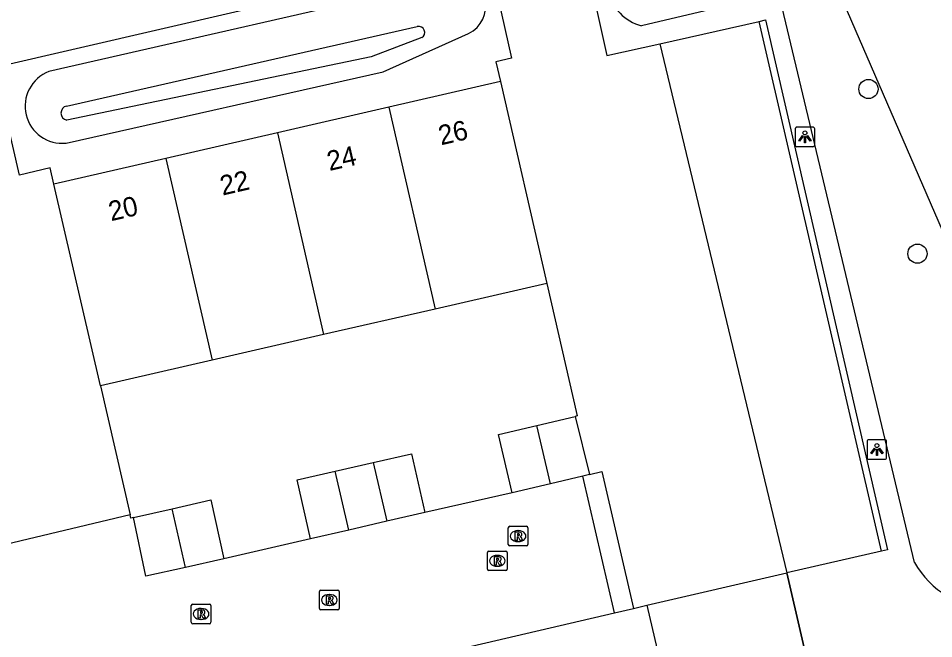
# Model space of a CAD drawing. Extents: x 156414 to 157775, y 382335 to 383765.
# Drawn here: x 157276.22 to 157322.91, y 383180.07 to 383211.7 of the extents above; entities that cross this region are included whole.
import ezdxf

# ---------------------------------------------------------------- set-up
doc = ezdxf.new("R2010")
doc.units = 0
for name, color, linetype in [('IMGEO_Boom', 7, 'Continuous'), ('IMGEO_Grasland_agrarisch', 7, 'Continuous'), ('IMGEO_Groenvoorziening', 7, 'Continuous'), ('IMGEO_Lichtpunt', 7, 'Continuous'), ('IMGEO_Muur', 7, 'Continuous'), ('IMGEO_Pand', 7, 'Continuous'), ('IMGEO_Pand_nummerreeks', 7, 'Continuous'), ('IMGEO_Parkeervlak_halfverhard', 7, 'Continuous'), ('IMGEO_Rijbaan_lokaal_gesloten', 7, 'Continuous'), ('IMGEO_Rijbaan_lokaal_halfverhard', 7, 'Continuous'), ('IMGEO_Rioolput', 7, 'Continuous'), ('IMGEO_Voetpad_gesloten', 7, 'Continuous'), ('IMGEO_Voetpad_onverhard', 7, 'Continuous')]:
    doc.layers.add(name, color=color, linetype=linetype)

msp = doc.modelspace()

# ---------------------------------------------------------------- linework, layer by layer
at = {"layer": 'IMGEO_Boom'}
for centre in [(157319.581, 383208.092), (157322.08, 383199.698)]:
    msp.add_circle(centre, 0.489, dxfattribs=at)
at = {"layer": 'IMGEO_Grasland_agrarisch'}
for points in [[(157321.93, 383183.961), (157315.015, 383212.976), (157308.013, 383211.321)], [(157315.424, 383183.42), (157319.27, 383166.745)]]:
    msp.add_lwpolyline(points, dxfattribs=at)
for centre, radius, start, end in [((157308.588, 383213.588), 2.338, 129.7629, 255.7749), ((157325.94, 383186.185), 4.585, 209.0168, 269.8306)]:
    msp.add_arc(centre, radius, start, end, dxfattribs=at)
at = {"layer": 'IMGEO_Groenvoorziening'}
for points in [[(157298.36, 383213.696), (157277.784, 383208.982)], [(157317.879, 383213.486), (157325.18, 383196.657)], [(157278.688, 383207.224), (157296.567, 383211.272)], [(157278.664, 383205.34), (157294.83, 383208.967), (157299.178, 383210.93)], [(157296.799, 383210.712), (157294.216, 383209.741), (157278.693, 383206.504)]]:
    msp.add_lwpolyline(points, dxfattribs=at)
for centre, radius, start, end in [((157298.599, 383212.263), 1.453, 293.4747, 99.4748), ((157296.649, 383210.978), 0.305, 299.4437, 105.5634), ((157278.459, 383207.218), 1.889, 110.9345, 276.233), ((157278.764, 383206.865), 0.367, 101.9851, 258.8107)]:
    msp.add_arc(centre, radius, start, end, dxfattribs=at)
at = {"layer": 'IMGEO_Lichtpunt'}
for p, q in [((157316.745, 383206.15), (157315.937, 383206.15)), ((157316.745, 383206.15), (157315.937, 383206.15)), ((157315.843, 383206.055), (157315.843, 383205.248)), ((157315.843, 383206.055), (157315.843, 383205.248)), ((157316.839, 383205.248), (157316.839, 383206.055)), ((157316.839, 383205.248), (157316.839, 383206.055)), ((157315.937, 383205.154), (157316.745, 383205.154)), ((157315.937, 383205.154), (157316.745, 383205.154)), ((157319.514, 383190.118), (157319.514, 383189.311)), ((157319.514, 383190.118), (157319.514, 383189.311)), ((157320.416, 383190.213), (157319.608, 383190.213)), ((157320.416, 383190.213), (157319.608, 383190.213)), ((157320.51, 383189.311), (157320.51, 383190.118)), ((157320.51, 383189.311), (157320.51, 383190.118)), ((157319.608, 383189.217), (157320.416, 383189.217)), ((157319.608, 383189.217), (157320.416, 383189.217))]:
    msp.add_line(p, q, dxfattribs=at)
for points in [[(157316.217, 383205.719), (157316.256, 383205.691), (157316.068, 383205.429), (157316.03, 383205.456), (157316.217, 383205.719)], [(157316.319, 383205.671), (157316.366, 383205.671), (157316.366, 383205.349), (157316.319, 383205.349), (157316.319, 383205.671)], [(157316.429, 383205.691), (157316.467, 383205.718), (157316.654, 383205.456), (157316.615, 383205.428), (157316.429, 383205.691)], [(157319.888, 383189.782), (157319.927, 383189.754), (157319.739, 383189.492), (157319.701, 383189.519), (157319.888, 383189.782)], [(157319.99, 383189.734), (157320.037, 383189.734), (157320.037, 383189.412), (157319.99, 383189.412), (157319.99, 383189.734)], [(157320.1, 383189.754), (157320.138, 383189.781), (157320.325, 383189.519), (157320.286, 383189.491), (157320.1, 383189.754)]]:
    msp.add_lwpolyline(points, dxfattribs=at)
for centre in [(157316.342, 383205.853), (157320.013, 383189.916)]:
    msp.add_circle(centre, 0.0994, dxfattribs=at)
for centre, start, end in [((157315.937, 383206.055), 90, 180), ((157315.937, 383206.055), 90, 180), ((157316.745, 383206.055), 0, 90), ((157316.745, 383206.055), 0, 90), ((157315.937, 383205.248), 180, 270), ((157315.937, 383205.248), 180, 270), ((157316.745, 383205.248), 270, 0), ((157316.745, 383205.248), 270, 360), ((157319.608, 383190.118), 90, 180), ((157319.608, 383190.118), 90, 180), ((157320.416, 383190.118), 0, 90), ((157320.416, 383190.118), 0, 90), ((157319.608, 383189.311), 180, 270), ((157319.608, 383189.311), 180, 270), ((157320.416, 383189.311), 270, 0), ((157320.416, 383189.311), 270, 360)]:
    msp.add_arc(centre, 0.0946, start, end, dxfattribs=at)
at = {"layer": 'IMGEO_Muur'}
msp.add_lwpolyline([(157319.27, 383166.745), (157315.424, 383183.42)], dxfattribs=at)
at = {"layer": 'IMGEO_Pand'}
for points in [[(157300.809, 383208.481), (157295.127, 383207.175)], [(157300.809, 383208.481), (157303.179, 383198.177)], [(157295.127, 383207.175), (157289.437, 383205.866)], [(157295.127, 383207.175), (157297.487, 383196.873)], [(157289.437, 383205.866), (157283.746, 383204.557)], [(157289.437, 383205.866), (157291.795, 383195.57)], [(157283.746, 383204.557), (157278.042, 383203.246)], [(157283.746, 383204.557), (157286.103, 383194.266)], [(157280.411, 383192.962), (157278.042, 383203.246)], [(157303.179, 383198.177), (157297.487, 383196.873)], [(157297.487, 383196.873), (157291.795, 383195.57)], [(157291.795, 383195.57), (157286.103, 383194.266)], [(157286.103, 383194.266), (157280.411, 383192.962)], [(157302.672, 383190.943), (157304.63, 383191.403)], [(157304.63, 383191.403), (157305.357, 383188.439)], [(157301.403, 383187.503), (157300.713, 383190.482), (157302.672, 383190.943)], [(157303.371, 383187.969), (157302.672, 383190.943)], [(157294.328, 383189.05), (157296.28, 383189.496), (157296.963, 383186.504)], [(157292.383, 383188.606), (157294.328, 383189.05)], [(157294.328, 383189.05), (157295.019, 383186.055)], [(157291.131, 383185.158), (157290.453, 383188.166), (157292.383, 383188.606)], [(157293.075, 383185.607), (157292.383, 383188.606)], [(157305.357, 383188.439), (157305.017, 383188.359)], [(157303.371, 383187.969), (157301.403, 383187.503)], [(157305.017, 383188.359), (157303.371, 383187.969)], [(157284.071, 383186.695), (157286.045, 383187.141), (157286.71, 383184.141)], [(157282.096, 383186.248), (157284.071, 383186.695)], [(157284.747, 383183.705), (157284.071, 383186.695)], [(157284.747, 383183.705), (157282.731, 383183.257), (157282.096, 383186.248)], [(157295.019, 383186.055), (157293.075, 383185.607)], [(157296.963, 383186.504), (157295.019, 383186.055)], [(157293.075, 383185.607), (157291.131, 383185.158)], [(157286.71, 383184.141), (157284.747, 383183.705)], [(157297.404, 383173.133), (157297.345, 383173.386), (157298.134, 383173.57), (157296.961, 383178.595), (157296.173, 383178.411), (157296.055, 383178.92), (157306.625, 383181.389)], [(157306.625, 383181.389), (157307.599, 383181.616)], [(157307.599, 383181.616), (157308.276, 383181.774)], [(157308.276, 383181.774), (157309.692, 383175.732), (157308.52, 383175.462)]]:
    msp.add_lwpolyline(points, dxfattribs=at)
at = {"layer": 'IMGEO_Parkeervlak_halfverhard'}
for points in [[(157308.948, 383210.403), (157314.006, 383211.541)], [(157320.254, 383184.532), (157315.424, 383183.42)]]:
    msp.add_lwpolyline(points, dxfattribs=at)
at = {"layer": 'IMGEO_Rijbaan_lokaal_gesloten'}
msp.add_lwpolyline([(157300.071, 383214.979), (157275.107, 383209.199)], dxfattribs=at)
at = {"layer": 'IMGEO_Rijbaan_lokaal_halfverhard'}
for points in [[(157305.021, 383215.344), (157305.038, 383215.265), (157306.236, 383209.793), (157308.948, 383210.403)], [(157300.338, 383214.286), (157300.354, 383214.213), (157301.382, 383209.663), (157300.572, 383209.472), (157300.809, 383208.481)], [(157308.948, 383210.403), (157315.424, 383183.42)], [(157278.042, 383203.246), (157277.853, 383204.068), (157276.284, 383203.699), (157275.188, 383208.359), (157275.17, 383208.437)], [(157303.179, 383198.177), (157304.732, 383191.427), (157304.63, 383191.403)], [(157280.411, 383192.962), (157281.928, 383186.378)], [(157305.357, 383188.439), (157305.987, 383188.586), (157307.599, 383181.616)], [(157281.928, 383186.378), (157275.585, 383184.867)], [(157308.276, 383181.774), (157315.424, 383183.42)]]:
    msp.add_lwpolyline(points, dxfattribs=at)
at = {"layer": 'IMGEO_Rioolput'}
for p, q in [((157301.214, 383184.872), (157301.214, 383185.724)), ((157301.289, 383185.798), (157302.141, 383185.798)), ((157302.215, 383185.724), (157302.215, 383184.872)), ((157301.702, 383185.578), (157301.727, 383185.578)), ((157302.141, 383184.798), (157301.289, 383184.798)), ((157301.725, 383185.018), (157301.7, 383185.018)), ((157300.154, 383183.613), (157300.154, 383184.465)), ((157300.229, 383184.539), (157301.081, 383184.539)), ((157300.642, 383184.319), (157300.667, 383184.319)), ((157301.155, 383184.465), (157301.155, 383183.613)), ((157300.665, 383183.759), (157300.64, 383183.759)), ((157301.081, 383183.539), (157300.229, 383183.539)), ((157291.586, 383181.615), (157291.586, 383182.467)), ((157291.661, 383182.541), (157292.513, 383182.541)), ((157292.074, 383182.321), (157292.099, 383182.321)), ((157292.587, 383182.467), (157292.587, 383181.615)), ((157285.047, 383180.904), (157285.047, 383181.756)), ((157285.122, 383181.83), (157285.974, 383181.83)), ((157285.535, 383181.61), (157285.56, 383181.61)), ((157286.048, 383181.756), (157286.048, 383180.904)), ((157292.513, 383181.541), (157291.661, 383181.541)), ((157292.097, 383181.761), (157292.072, 383181.761)), ((157285.558, 383181.05), (157285.533, 383181.05)), ((157285.974, 383180.83), (157285.122, 383180.83))]:
    msp.add_line(p, q, dxfattribs=at)
for points in [[(157301.214, 383184.872), (157301.214, 383185.724)], [(157301.289, 383185.798), (157302.141, 383185.798)], [(157302.215, 383185.724), (157302.215, 383184.872)], [(157301.803, 383185.496), (157301.551, 383185.498), (157301.551, 383185.098)], [(157301.551, 383185.098), (157301.675, 383185.098), (157301.675, 383185.26), (157301.686, 383185.26)], [(157301.729, 383185.417), (157301.675, 383185.417), (157301.675, 383185.336)], [(157301.675, 383185.336), (157301.727, 383185.336)], [(157301.733, 383185.231), (157301.804, 383185.098), (157301.944, 383185.098), (157301.879, 383185.224)], [(157302.141, 383184.798), (157301.289, 383184.798)], [(157300.154, 383183.613), (157300.154, 383184.465)], [(157300.229, 383184.539), (157301.081, 383184.539)], [(157300.743, 383184.237), (157300.491, 383184.239), (157300.491, 383183.839)], [(157301.155, 383184.465), (157301.155, 383183.613)], [(157300.491, 383183.839), (157300.615, 383183.839), (157300.615, 383184.001), (157300.626, 383184.001)], [(157300.669, 383184.158), (157300.615, 383184.158), (157300.615, 383184.077)], [(157300.615, 383184.077), (157300.667, 383184.077)], [(157300.673, 383183.972), (157300.744, 383183.839), (157300.884, 383183.839), (157300.819, 383183.965)], [(157301.081, 383183.539), (157300.229, 383183.539)], [(157291.586, 383181.615), (157291.586, 383182.467)], [(157291.661, 383182.541), (157292.513, 383182.541)], [(157292.587, 383182.467), (157292.587, 383181.615)], [(157292.175, 383182.239), (157291.923, 383182.241), (157291.923, 383181.841)], [(157291.923, 383181.841), (157292.047, 383181.841), (157292.047, 383182.003), (157292.058, 383182.003)], [(157292.101, 383182.16), (157292.047, 383182.16), (157292.047, 383182.079)], [(157292.047, 383182.079), (157292.099, 383182.079)], [(157292.105, 383181.974), (157292.176, 383181.841), (157292.316, 383181.841), (157292.251, 383181.967)], [(157285.047, 383180.904), (157285.047, 383181.756)], [(157285.122, 383181.83), (157285.974, 383181.83)], [(157285.636, 383181.528), (157285.384, 383181.53), (157285.384, 383181.13)], [(157285.562, 383181.449), (157285.508, 383181.449), (157285.508, 383181.368)], [(157286.048, 383181.756), (157286.048, 383180.904)], [(157292.513, 383181.541), (157291.661, 383181.541)], [(157285.384, 383181.13), (157285.508, 383181.13), (157285.508, 383181.292), (157285.519, 383181.292)], [(157285.508, 383181.368), (157285.56, 383181.368)], [(157285.566, 383181.263), (157285.637, 383181.13), (157285.777, 383181.13), (157285.712, 383181.256)], [(157285.974, 383180.83), (157285.122, 383180.83)]]:
    msp.add_lwpolyline(points, dxfattribs=at)
for centre, radius, start, end in [((157301.291, 383185.722), 0.0765, 91.552, 178.448), ((157301.291, 383185.722), 0.0765, 91.552, 178.448), ((157302.139, 383185.722), 0.0765, 1.552, 88.448), ((157302.139, 383185.722), 0.0765, 1.552, 88.448), ((157301.685, 383185.207), 0.0533, 26.0293, 88.6989), ((157301.711, 383185.525), 0.19, 274.7715, 282.9687), ((157301.735, 383185.321), 0.0964, 77.0061, 93.1865), ((157301.749, 383185.378), 0.0378, 276.6634, 79.6772), ((157301.802, 383185.386), 0.109, 350.3612, 89.416), ((157301.8, 383185.386), 0.112, 277.5842, 350.9817), ((157301.784, 383185.171), 0.108, 29.5134, 73.7905), ((157301.291, 383184.874), 0.0765, 181.552, 268.448), ((157301.291, 383184.874), 0.0765, 181.552, 268.448), ((157302.139, 383184.874), 0.0765, 271.552, 358.448), ((157302.139, 383184.874), 0.0765, 271.552, 358.448), ((157300.231, 383184.463), 0.0765, 91.552, 178.448), ((157300.231, 383184.463), 0.0765, 91.552, 178.448), ((157300.742, 383184.127), 0.109, 350.3612, 89.416), ((157301.079, 383184.463), 0.0765, 1.552, 88.448), ((157301.079, 383184.463), 0.0765, 1.552, 88.448), ((157300.625, 383183.948), 0.0533, 26.0293, 88.6989), ((157300.651, 383184.266), 0.19, 274.7715, 282.9687), ((157300.675, 383184.062), 0.0964, 77.0061, 93.1865), ((157300.689, 383184.119), 0.0378, 276.6634, 79.6772), ((157300.74, 383184.127), 0.112, 277.5842, 350.9817), ((157300.724, 383183.912), 0.108, 29.5134, 73.7905), ((157300.231, 383183.615), 0.0765, 181.552, 268.448), ((157300.231, 383183.615), 0.0765, 181.552, 268.448), ((157301.079, 383183.615), 0.0765, 271.552, 358.448), ((157301.079, 383183.615), 0.0765, 271.552, 358.448), ((157291.663, 383182.465), 0.0765, 91.552, 178.448), ((157291.663, 383182.465), 0.0765, 91.552, 178.448), ((157292.511, 383182.465), 0.0765, 1.552, 88.448), ((157292.511, 383182.465), 0.0765, 1.552, 88.448), ((157292.057, 383181.95), 0.0533, 26.0293, 88.6989), ((157292.083, 383182.268), 0.19, 274.7715, 282.9687), ((157292.107, 383182.064), 0.0964, 77.0061, 93.1865), ((157292.121, 383182.121), 0.0378, 276.6634, 79.6772), ((157292.174, 383182.129), 0.109, 350.3612, 89.416), ((157292.172, 383182.129), 0.112, 277.5842, 350.9817), ((157292.156, 383181.914), 0.108, 29.5134, 73.7905), ((157285.124, 383181.754), 0.0765, 91.552, 178.448), ((157285.124, 383181.754), 0.0765, 91.552, 178.448), ((157285.568, 383181.353), 0.0964, 77.0061, 93.1865), ((157285.582, 383181.41), 0.0378, 276.6634, 79.6772), ((157285.635, 383181.418), 0.109, 350.3612, 89.416), ((157285.633, 383181.418), 0.112, 277.5842, 350.9817), ((157285.972, 383181.754), 0.0765, 1.552, 88.448), ((157285.972, 383181.754), 0.0765, 1.552, 88.448), ((157291.663, 383181.617), 0.0765, 181.552, 268.448), ((157291.663, 383181.617), 0.0765, 181.552, 268.448), ((157292.511, 383181.617), 0.0765, 271.552, 358.448), ((157292.511, 383181.617), 0.0765, 271.552, 358.448), ((157285.518, 383181.239), 0.0533, 26.0293, 88.6989), ((157285.544, 383181.557), 0.19, 274.7715, 282.9687), ((157285.617, 383181.203), 0.108, 29.5134, 73.7905), ((157285.124, 383180.906), 0.0765, 181.552, 268.448), ((157285.124, 383180.906), 0.0765, 181.552, 268.448), ((157285.972, 383180.906), 0.0765, 271.552, 358.448), ((157285.972, 383180.906), 0.0765, 271.552, 358.448)]:
    msp.add_arc(centre, radius, start, end, dxfattribs=at)
for centre, major_axis, ratio, start_param, end_param in [((157301.701, 383185.298), (-0.387, 0.002), 0.722429, 4.712389, 7.853982), ((157301.726, 383185.298), (-0.39, 0.002), 0.717154, 1.570796, 4.712389), ((157300.641, 383184.039), (-0.387, 0.002), 0.722429, 4.712389, 7.853982), ((157300.666, 383184.039), (-0.39, 0.002), 0.717154, 1.570796, 4.712389), ((157292.073, 383182.041), (-0.387, 0.002), 0.722429, 4.712389, 7.853982), ((157292.098, 383182.041), (-0.39, 0.002), 0.717154, 1.570796, 4.712389), ((157285.534, 383181.33), (-0.387, 0.002), 0.722429, 4.712389, 7.853982), ((157285.559, 383181.33), (-0.39, 0.002), 0.717154, 1.570796, 4.712389)]:
    msp.add_ellipse(centre, major_axis=major_axis, ratio=ratio, start_param=start_param, end_param=end_param, dxfattribs=at)
at = {"layer": 'IMGEO_Voetpad_gesloten'}
for points in [[(157314.006, 383211.541), (157314.326, 383211.613), (157320.558, 383184.602), (157320.254, 383184.532)], [(157320.254, 383184.532), (157314.006, 383211.541)]]:
    msp.add_lwpolyline(points, dxfattribs=at)
at = {"layer": 'IMGEO_Voetpad_onverhard'}
for points in [[(157306.625, 383181.389), (157305.017, 383188.359)], [(157301.403, 383187.503), (157296.963, 383186.504)], [(157282.096, 383186.248), (157281.964, 383186.218), (157281.928, 383186.378)], [(157291.131, 383185.158), (157286.71, 383184.141)]]:
    msp.add_lwpolyline(points, dxfattribs=at)

# ---------------------------------------------------------------- texts
at = {"layer": 'IMGEO_Pand_nummerreeks'}
for s, p in [('26', (157297.779, 383205.219)), ('24', (157292.092, 383203.911)), ('22', (157286.637, 383202.657)), ('20', (157280.954, 383201.35))]:
    msp.add_text(s, height=1, rotation=12.9488, dxfattribs=at).set_placement(p)

doc.saveas('drawing.dxf')
